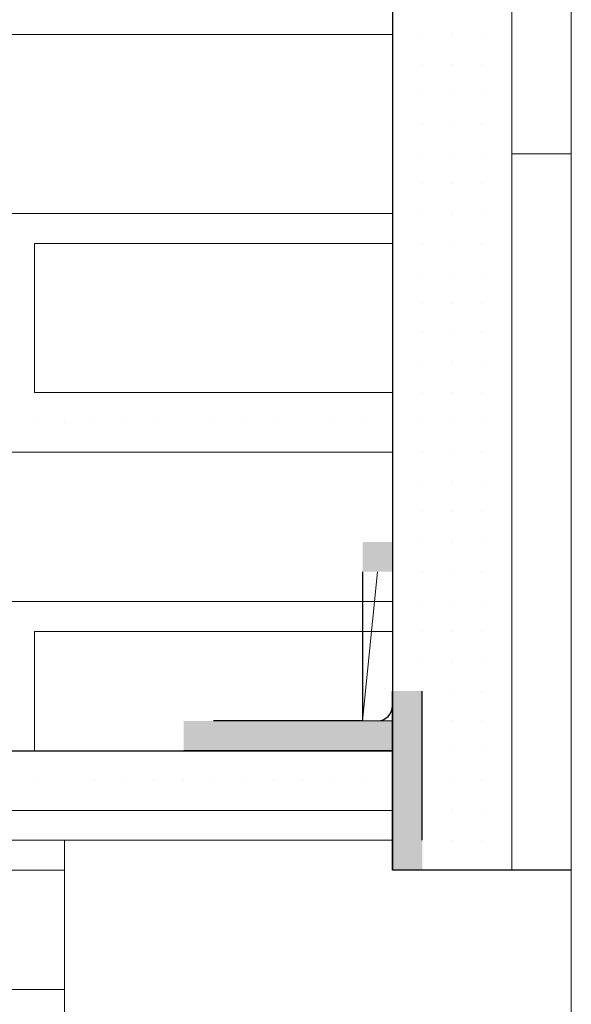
# Model space of a CAD drawing. Header units: metres. Extents: x 5.7 to 89.8, y 4 to 63.5.
# Tile 467 of 475: x 73.041 to 73.22, y 53.002 to 53.32. Entities that reach past the tile are written whole.
import ezdxf

# ---------------------------------------------------------------- set-up
doc = ezdxf.new("R2010")
doc.units = ezdxf.units.M
doc.header["$MEASUREMENT"] = 0
for name, color, linetype in [('PDF17_6', 7, 'Continuous'), ('PDF17_beam-A', 7, 'Continuous'), ('PDF17_hatch-borshi', 7, 'Continuous'), ('PDF17_kaff', 7, 'Continuous'), ('PDF17_wall', 7, 'Continuous'), ('PDF17_WIN', 7, 'Continuous')]:
    doc.layers.add(name, color=color, linetype=linetype)

msp = doc.modelspace()

# ---------------------------------------------------------------- linework, layer by layer
at = {"layer": 'PDF17_6', "lineweight": 25}
for points in [[(73.16180560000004, 53.15138240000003), (73.16180560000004, 53.08396400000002), (73.09438720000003, 53.08396400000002)], [(73.16180560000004, 53.15138240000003), (73.16180560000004, 53.15138240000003)], [(73.15217440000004, 53.14175120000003), (73.15217440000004, 53.09359520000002), (73.10401840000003, 53.09359520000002)], [(73.16180560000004, 53.14175120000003), (73.16180560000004, 53.14175120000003)], [(73.21959280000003, 53.04543920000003), (73.16180560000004, 53.04543920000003), (73.16180560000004, 53.10322640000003)], [(73.16180560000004, 53.10322640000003), (73.16180560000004, 53.10322640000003)], [(73.17143680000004, 53.05507040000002), (73.17143680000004, 53.10322640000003)], [(73.09438720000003, 53.08396400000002), (73.09438720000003, 53.08396400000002)], [(73.10401840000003, 53.08396400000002), (73.10401840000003, 53.08396400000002)], [(73.20996160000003, 53.04543920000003), (73.17143680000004, 53.04543920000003)], [(73.20996160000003, 53.04543920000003), (73.20996160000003, 53.04543920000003)], [(73.21959280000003, 53.04543920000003), (73.21959280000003, 53.04543920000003)]]:
    msp.add_lwpolyline(points, dxfattribs=at)
at = {"layer": 'PDF17_6', "lineweight": 0}
for points in [[(73.15217440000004, 53.09359520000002), (73.15217440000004, 53.09359520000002), (73.15699000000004, 53.14175120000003)], [(73.15217440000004, 53.09359520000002), (73.16180560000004, 53.09359520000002), (73.15217440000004, 53.09359520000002)], [(73.15217440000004, 53.09359520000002), (73.16180560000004, 53.09359520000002), (73.15217440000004, 53.09359520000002)], [(73.09438720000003, 53.08396400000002), (73.16180560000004, 53.08396400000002), (73.09438720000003, 53.08396400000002)]]:
    msp.add_lwpolyline(points, dxfattribs=at)
at = {"layer": 'PDF17_6', "lineweight": 25}
msp.add_arc((73.15698997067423, 53.09841082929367), 0.004815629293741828, 270.0003489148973, 359.9996514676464, dxfattribs=at)
at = {"layer": 'PDF17_6', "transparency": 33554559}
for points in [[(73.16180560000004, 53.15138240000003), (73.15217440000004, 53.15138240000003), (73.15217440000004, 53.15138240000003)], [(73.15217440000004, 53.15138240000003), (73.15217440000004, 53.15138240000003), (73.16180560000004, 53.15138240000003)], [(73.16180560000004, 53.14175120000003), (73.15217440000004, 53.14175120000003), (73.16180560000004, 53.15138240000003)], [(73.15217440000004, 53.14175120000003), (73.16180560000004, 53.15138240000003), (73.15217440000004, 53.15138240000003)], [(73.09438720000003, 53.09359520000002), (73.09438720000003, 53.09359520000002), (73.16180560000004, 53.09359520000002)], [(73.09438720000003, 53.09359520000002), (73.16180560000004, 53.09359520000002), (73.10401840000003, 53.09359520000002)], [(73.16180560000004, 53.08396400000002), (73.09438720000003, 53.08396400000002), (73.16180560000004, 53.09359520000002)], [(73.09438720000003, 53.08396400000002), (73.16180560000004, 53.09359520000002), (73.09438720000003, 53.09359520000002)], [(73.09438720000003, 53.08396400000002), (73.09438720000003, 53.08396400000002), (73.16180560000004, 53.08396400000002)]]:
    msp.add_solid(points, dxfattribs=at)
at = {"layer": 'PDF17_beam-A', "lineweight": 0}
for points in [[(73.16180560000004, 53.10322640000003), (73.16180560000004, 53.10322640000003), (73.16180560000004, 53.10322640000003)], [(73.16180560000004, 53.10322640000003), (73.16180560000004, 53.10322640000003), (73.16180560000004, 53.10322640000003)], [(73.17143680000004, 53.04543920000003), (73.16180560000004, 53.04543920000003), (73.17143680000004, 53.04543920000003)], [(73.21959280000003, 53.04543920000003), (73.16180560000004, 53.04543920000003), (73.21959280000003, 53.04543920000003)]]:
    msp.add_lwpolyline(points, dxfattribs=at)
at = {"layer": 'PDF17_beam-A', "lineweight": 25}
msp.add_lwpolyline([(73.20996160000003, 53.04543920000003), (73.20996160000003, 53.04543920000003)], dxfattribs=at)
at = {"layer": 'PDF17_beam-A', "transparency": 33554559}
for points in [[(73.16180560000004, 53.10322640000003), (73.17143680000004, 53.10322640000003), (73.17143680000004, 53.10322640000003)], [(73.17143680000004, 53.10322640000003), (73.17143680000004, 53.10322640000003), (73.16180560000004, 53.10322640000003)], [(73.16180560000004, 53.05507040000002), (73.17143680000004, 53.05507040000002), (73.16180560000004, 53.10322640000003)], [(73.17143680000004, 53.05507040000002), (73.16180560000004, 53.10322640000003), (73.17143680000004, 53.10322640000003)], [(73.16180560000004, 53.04543920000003), (73.17143680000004, 53.04543920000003), (73.16180560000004, 53.05507040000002)], [(73.17143680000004, 53.04543920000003), (73.16180560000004, 53.05507040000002), (73.17143680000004, 53.05507040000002)], [(73.17143680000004, 53.04543920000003), (73.17143680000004, 53.04543920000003), (73.16180560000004, 53.04543920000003)], [(73.16180560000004, 53.04543920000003), (73.21959280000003, 53.04543920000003), (73.21959280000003, 53.04543920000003)], [(73.21959280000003, 53.04543920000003), (73.21959280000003, 53.04543920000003), (73.16180560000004, 53.04543920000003)], [(73.16180560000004, 53.04543920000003), (73.21959280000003, 53.04543920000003), (73.21959280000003, 53.04543920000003)], [(73.21959280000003, 53.04543920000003), (73.21959280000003, 53.04543920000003), (73.16180560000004, 53.04543920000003)], [(73.21959280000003, 53.04543920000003), (73.16180560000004, 53.04543920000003), (73.20996160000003, 53.04543920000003)]]:
    msp.add_solid(points, dxfattribs=at)
at = {"layer": 'PDF17_hatch-borshi', "lineweight": 18}
for points in [[(73.16180560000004, 53.31511280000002), (72.93065680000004, 53.31511280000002)], [(73.05586240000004, 53.31511280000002), (73.05586240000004, 53.31511280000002)], [(73.06549360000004, 53.31511280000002), (73.06549360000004, 53.31511280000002)], [(73.08475600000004, 53.31511280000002), (73.08475600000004, 53.31511280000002)], [(73.11364960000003, 53.31511280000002), (73.11364960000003, 53.31511280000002)], [(73.11364960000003, 53.31511280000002), (73.11364960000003, 53.31511280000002)], [(73.13291200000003, 53.31511280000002), (73.13291200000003, 53.31511280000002)], [(73.14254320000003, 53.31511280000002), (73.14254320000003, 53.31511280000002)], [(73.15217440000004, 53.31511280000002), (73.15217440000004, 53.31511280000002)], [(73.15217440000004, 53.31511280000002), (73.15217440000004, 53.31511280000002)], [(73.16180560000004, 53.31511280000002), (73.16180560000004, 53.31511280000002)], [(73.16180560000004, 53.31511280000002), (73.16180560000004, 53.31511280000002)], [(73.17143680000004, 53.31511280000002), (73.17143680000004, 53.31511280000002)], [(73.17143680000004, 53.31511280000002), (73.17143680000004, 53.31511280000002)], [(73.17143680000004, 53.31511280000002), (73.17143680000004, 53.31511280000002)], [(73.18106800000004, 53.31511280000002), (73.18106800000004, 53.31511280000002)], [(73.18106800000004, 53.31511280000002), (73.18106800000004, 53.31511280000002)], [(73.19069920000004, 53.31511280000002), (73.19069920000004, 53.31511280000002)], [(73.19069920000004, 53.31511280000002), (73.19069920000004, 53.31511280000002)], [(73.19069920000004, 53.31511280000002), (73.19069920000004, 53.31511280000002)], [(73.19069920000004, 53.31511280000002), (73.19069920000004, 53.31511280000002)], [(73.16180560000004, 53.30548160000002), (73.16180560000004, 53.30548160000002)], [(73.16180560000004, 53.30548160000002), (73.16180560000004, 53.30548160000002)], [(73.16180560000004, 53.30548160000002), (73.16180560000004, 53.30548160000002)], [(73.17143680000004, 53.30548160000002), (73.17143680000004, 53.30548160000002)], [(73.17143680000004, 53.30548160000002), (73.17143680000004, 53.30548160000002)], [(73.17143680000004, 53.30548160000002), (73.17143680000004, 53.30548160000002)], [(73.18106800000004, 53.30548160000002), (73.18106800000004, 53.30548160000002)], [(73.18106800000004, 53.30548160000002), (73.18106800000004, 53.30548160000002)], [(73.18106800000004, 53.30548160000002), (73.18106800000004, 53.30548160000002)], [(73.18106800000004, 53.30548160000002), (73.18106800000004, 53.30548160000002)], [(73.19069920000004, 53.30548160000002), (73.19069920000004, 53.30548160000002)], [(73.19069920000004, 53.30548160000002), (73.19069920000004, 53.30548160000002)], [(73.19069920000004, 53.30548160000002), (73.19069920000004, 53.30548160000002)], [(73.16180560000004, 53.29585040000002), (73.16180560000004, 53.29585040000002)], [(73.16180560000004, 53.29585040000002), (73.16180560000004, 53.29585040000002)], [(73.16180560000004, 53.29585040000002), (73.16180560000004, 53.29585040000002)], [(73.17143680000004, 53.29585040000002), (73.17143680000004, 53.29585040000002)], [(73.17143680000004, 53.29585040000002), (73.17143680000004, 53.29585040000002)], [(73.17143680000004, 53.29585040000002), (73.17143680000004, 53.29585040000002)], [(73.17143680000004, 53.29585040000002), (73.17143680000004, 53.29585040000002)], [(73.18106800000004, 53.29585040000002), (73.18106800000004, 53.29585040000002)], [(73.18106800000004, 53.29585040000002), (73.18106800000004, 53.29585040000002)], [(73.18106800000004, 53.29585040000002), (73.18106800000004, 53.29585040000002)], [(73.18106800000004, 53.29585040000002), (73.18106800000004, 53.29585040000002)], [(73.19069920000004, 53.29585040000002), (73.19069920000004, 53.29585040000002)], [(73.19069920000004, 53.29585040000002), (73.19069920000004, 53.29585040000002)], [(73.19069920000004, 53.29585040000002), (73.19069920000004, 53.29585040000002)], [(73.19069920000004, 53.29585040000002), (73.19069920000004, 53.29585040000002)], [(73.20033040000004, 53.29585040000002), (73.20033040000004, 53.29585040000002)], [(73.16180560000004, 53.28621920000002), (73.16180560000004, 53.28621920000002)], [(73.16180560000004, 53.28621920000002), (73.16180560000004, 53.28621920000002)], [(73.16180560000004, 53.28621920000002), (73.16180560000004, 53.28621920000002)], [(73.17143680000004, 53.28621920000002), (73.17143680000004, 53.28621920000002)], [(73.17143680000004, 53.28621920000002), (73.17143680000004, 53.28621920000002)], [(73.18106800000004, 53.28621920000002), (73.18106800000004, 53.28621920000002)], [(73.18106800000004, 53.28621920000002), (73.18106800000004, 53.28621920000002)], [(73.18106800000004, 53.28621920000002), (73.18106800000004, 53.28621920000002)], [(73.18106800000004, 53.28621920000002), (73.18106800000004, 53.28621920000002)], [(73.19069920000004, 53.28621920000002), (73.19069920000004, 53.28621920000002)], [(73.19069920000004, 53.28621920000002), (73.19069920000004, 53.28621920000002)], [(73.19069920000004, 53.28621920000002), (73.19069920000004, 53.28621920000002)], [(73.20033040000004, 53.28621920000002), (73.20033040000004, 53.28621920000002)], [(73.16180560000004, 53.27658800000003), (73.16180560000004, 53.27658800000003)], [(73.16180560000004, 53.27658800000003), (73.16180560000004, 53.27658800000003)], [(73.17143680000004, 53.27658800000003), (73.17143680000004, 53.27658800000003)], [(73.17143680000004, 53.27658800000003), (73.17143680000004, 53.27658800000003)], [(73.17143680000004, 53.27658800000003), (73.17143680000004, 53.27658800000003)], [(73.18106800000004, 53.27658800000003), (73.18106800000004, 53.27658800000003)], [(73.18106800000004, 53.27658800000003), (73.18106800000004, 53.27658800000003)], [(73.19069920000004, 53.27658800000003), (73.19069920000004, 53.27658800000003)], [(73.19069920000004, 53.27658800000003), (73.19069920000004, 53.27658800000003)], [(73.16180560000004, 53.26695680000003), (73.16180560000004, 53.26695680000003)], [(73.16180560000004, 53.26695680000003), (73.16180560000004, 53.26695680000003)], [(73.17143680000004, 53.26695680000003), (73.17143680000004, 53.26695680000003)], [(73.17143680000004, 53.26695680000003), (73.17143680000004, 53.26695680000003)], [(73.17143680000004, 53.26695680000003), (73.17143680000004, 53.26695680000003)], [(73.18106800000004, 53.26695680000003), (73.18106800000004, 53.26695680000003)], [(73.18106800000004, 53.26695680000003), (73.18106800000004, 53.26695680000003)], [(73.18106800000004, 53.26695680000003), (73.18106800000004, 53.26695680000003)], [(73.18106800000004, 53.26695680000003), (73.18106800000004, 53.26695680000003)], [(73.19069920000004, 53.26695680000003), (73.19069920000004, 53.26695680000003)], [(73.19069920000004, 53.26695680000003), (73.19069920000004, 53.26695680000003)], [(73.19069920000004, 53.26695680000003), (73.19069920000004, 53.26695680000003)], [(73.19069920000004, 53.26695680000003), (73.19069920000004, 53.26695680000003)], [(73.19069920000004, 53.26695680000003), (73.19069920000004, 53.26695680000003)], [(73.19069920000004, 53.26695680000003), (73.19069920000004, 53.26695680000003)], [(73.16180560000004, 53.25732560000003), (72.93065680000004, 53.25732560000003)], [(73.04623120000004, 53.25732560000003), (73.04623120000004, 53.25732560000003)], [(73.04623120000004, 53.25732560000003), (73.04623120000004, 53.25732560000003)], [(73.05586240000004, 53.25732560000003), (73.05586240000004, 53.25732560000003)], [(73.05586240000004, 53.25732560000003), (73.05586240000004, 53.25732560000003)], [(73.06549360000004, 53.25732560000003), (73.06549360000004, 53.25732560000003)], [(73.06549360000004, 53.25732560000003), (73.06549360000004, 53.25732560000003)], [(73.07512480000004, 53.25732560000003), (73.07512480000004, 53.25732560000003)], [(73.08475600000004, 53.25732560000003), (73.08475600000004, 53.25732560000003)], [(73.09438720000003, 53.25732560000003), (73.09438720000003, 53.25732560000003)], [(73.09438720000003, 53.25732560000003), (73.09438720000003, 53.25732560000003)], [(73.11364960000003, 53.25732560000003), (73.11364960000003, 53.25732560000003)], [(73.12328080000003, 53.25732560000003), (73.12328080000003, 53.25732560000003)], [(73.12328080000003, 53.25732560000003), (73.12328080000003, 53.25732560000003)], [(73.14254320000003, 53.25732560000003), (73.14254320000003, 53.25732560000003)], [(73.15217440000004, 53.25732560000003), (73.15217440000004, 53.25732560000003)], [(73.15217440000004, 53.25732560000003), (73.15217440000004, 53.25732560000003)], [(73.16180560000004, 53.25732560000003), (73.16180560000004, 53.25732560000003)], [(73.17143680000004, 53.25732560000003), (73.17143680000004, 53.25732560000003)], [(73.17143680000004, 53.25732560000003), (73.17143680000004, 53.25732560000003)], [(73.18106800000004, 53.25732560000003), (73.18106800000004, 53.25732560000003)], [(73.18106800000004, 53.25732560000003), (73.18106800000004, 53.25732560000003)], [(73.18106800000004, 53.25732560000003), (73.18106800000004, 53.25732560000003)], [(73.19069920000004, 53.25732560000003), (73.19069920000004, 53.25732560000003)], [(73.19069920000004, 53.25732560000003), (73.19069920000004, 53.25732560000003)], [(73.19069920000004, 53.25732560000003), (73.19069920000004, 53.25732560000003)], [(73.20033040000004, 53.25732560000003), (73.20033040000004, 53.25732560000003)], [(73.16180560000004, 53.24769440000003), (73.04623120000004, 53.24769440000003), (73.04623120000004, 53.19953840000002), (73.16180560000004, 53.19953840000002)], [(73.04623120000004, 53.24769440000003), (73.04623120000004, 53.24769440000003)], [(73.06549360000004, 53.24769440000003), (73.06549360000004, 53.24769440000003)], [(73.11364960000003, 53.24769440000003), (73.11364960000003, 53.24769440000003)], [(73.13291200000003, 53.24769440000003), (73.13291200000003, 53.24769440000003)], [(73.15217440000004, 53.24769440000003), (73.15217440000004, 53.24769440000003)], [(73.15217440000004, 53.24769440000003), (73.15217440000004, 53.24769440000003)], [(73.16180560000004, 53.24769440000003), (73.16180560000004, 53.24769440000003)], [(73.16180560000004, 53.24769440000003), (73.16180560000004, 53.24769440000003)], [(73.16180560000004, 53.24769440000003), (73.16180560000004, 53.24769440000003)], [(73.17143680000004, 53.24769440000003), (73.17143680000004, 53.24769440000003)], [(73.17143680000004, 53.24769440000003), (73.17143680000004, 53.24769440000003)], [(73.17143680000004, 53.24769440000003), (73.17143680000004, 53.24769440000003)], [(73.17143680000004, 53.24769440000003), (73.17143680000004, 53.24769440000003)], [(73.18106800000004, 53.24769440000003), (73.18106800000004, 53.24769440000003)], [(73.18106800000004, 53.24769440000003), (73.18106800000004, 53.24769440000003)], [(73.18106800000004, 53.24769440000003), (73.18106800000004, 53.24769440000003)], [(73.19069920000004, 53.24769440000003), (73.19069920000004, 53.24769440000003)], [(73.19069920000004, 53.24769440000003), (73.19069920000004, 53.24769440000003)], [(73.19069920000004, 53.24769440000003), (73.19069920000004, 53.24769440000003)], [(73.20033040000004, 53.24769440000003), (73.20033040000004, 53.24769440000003)], [(73.04623120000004, 53.23806320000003), (73.04623120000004, 53.23806320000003)], [(73.16180560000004, 53.23806320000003), (73.16180560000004, 53.23806320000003)], [(73.17143680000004, 53.23806320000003), (73.17143680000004, 53.23806320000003)], [(73.17143680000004, 53.23806320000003), (73.17143680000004, 53.23806320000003)], [(73.17143680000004, 53.23806320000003), (73.17143680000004, 53.23806320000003)], [(73.18106800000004, 53.23806320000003), (73.18106800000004, 53.23806320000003)], [(73.18106800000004, 53.23806320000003), (73.18106800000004, 53.23806320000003)], [(73.18106800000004, 53.23806320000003), (73.18106800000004, 53.23806320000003)], [(73.19069920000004, 53.23806320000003), (73.19069920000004, 53.23806320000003)], [(73.19069920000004, 53.23806320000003), (73.19069920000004, 53.23806320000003)], [(73.19069920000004, 53.23806320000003), (73.19069920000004, 53.23806320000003)], [(73.20033040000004, 53.23806320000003), (73.20033040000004, 53.23806320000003)], [(73.04623120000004, 53.22843200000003), (73.04623120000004, 53.22843200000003)], [(73.16180560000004, 53.22843200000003), (73.16180560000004, 53.22843200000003)], [(73.17143680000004, 53.22843200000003), (73.17143680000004, 53.22843200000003)], [(73.17143680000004, 53.22843200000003), (73.17143680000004, 53.22843200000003)], [(73.17143680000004, 53.22843200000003), (73.17143680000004, 53.22843200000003)], [(73.17143680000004, 53.22843200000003), (73.17143680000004, 53.22843200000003)], [(73.18106800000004, 53.22843200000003), (73.18106800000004, 53.22843200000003)], [(73.18106800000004, 53.22843200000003), (73.18106800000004, 53.22843200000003)], [(73.18106800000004, 53.22843200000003), (73.18106800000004, 53.22843200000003)], [(73.18106800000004, 53.22843200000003), (73.18106800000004, 53.22843200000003)], [(73.19069920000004, 53.22843200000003), (73.19069920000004, 53.22843200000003)], [(73.19069920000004, 53.22843200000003), (73.19069920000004, 53.22843200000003)], [(73.19069920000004, 53.22843200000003), (73.19069920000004, 53.22843200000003)], [(73.19069920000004, 53.22843200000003), (73.19069920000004, 53.22843200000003)], [(73.04623120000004, 53.21880080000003), (73.04623120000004, 53.21880080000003)], [(73.04623120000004, 53.21880080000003), (73.04623120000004, 53.21880080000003)], [(73.16180560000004, 53.21880080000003), (73.16180560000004, 53.21880080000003)], [(73.17143680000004, 53.21880080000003), (73.17143680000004, 53.21880080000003)], [(73.17143680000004, 53.21880080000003), (73.17143680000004, 53.21880080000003)], [(73.17143680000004, 53.21880080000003), (73.17143680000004, 53.21880080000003)], [(73.18106800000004, 53.21880080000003), (73.18106800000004, 53.21880080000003)], [(73.18106800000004, 53.21880080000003), (73.18106800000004, 53.21880080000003)], [(73.19069920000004, 53.21880080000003), (73.19069920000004, 53.21880080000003)], [(73.19069920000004, 53.21880080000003), (73.19069920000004, 53.21880080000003)], [(73.19069920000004, 53.21880080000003), (73.19069920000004, 53.21880080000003)], [(73.16180560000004, 53.20916960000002), (73.16180560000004, 53.20916960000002)], [(73.16180560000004, 53.20916960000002), (73.16180560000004, 53.20916960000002)], [(73.16180560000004, 53.20916960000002), (73.16180560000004, 53.20916960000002)], [(73.17143680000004, 53.20916960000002), (73.17143680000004, 53.20916960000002)], [(73.17143680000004, 53.20916960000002), (73.17143680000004, 53.20916960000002)], [(73.17143680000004, 53.20916960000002), (73.17143680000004, 53.20916960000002)], [(73.18106800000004, 53.20916960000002), (73.18106800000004, 53.20916960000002)], [(73.18106800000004, 53.20916960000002), (73.18106800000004, 53.20916960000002)], [(73.19069920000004, 53.20916960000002), (73.19069920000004, 53.20916960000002)], [(73.19069920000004, 53.20916960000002), (73.19069920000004, 53.20916960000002)], [(73.19069920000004, 53.20916960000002), (73.19069920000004, 53.20916960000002)], [(73.19069920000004, 53.20916960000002), (73.19069920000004, 53.20916960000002)], [(73.04623120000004, 53.19953840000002), (73.04623120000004, 53.19953840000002)], [(73.04623120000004, 53.19953840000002), (73.04623120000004, 53.19953840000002)], [(73.04623120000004, 53.19953840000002), (73.04623120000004, 53.19953840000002)], [(73.08475600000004, 53.19953840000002), (73.08475600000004, 53.19953840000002)], [(73.16180560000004, 53.19953840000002), (73.16180560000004, 53.19953840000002)], [(73.16180560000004, 53.19953840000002), (73.16180560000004, 53.19953840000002)], [(73.17143680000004, 53.19953840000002), (73.17143680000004, 53.19953840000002)], [(73.17143680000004, 53.19953840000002), (73.17143680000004, 53.19953840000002)], [(73.17143680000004, 53.19953840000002), (73.17143680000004, 53.19953840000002)], [(73.17143680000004, 53.19953840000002), (73.17143680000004, 53.19953840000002)], [(73.18106800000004, 53.19953840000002), (73.18106800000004, 53.19953840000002)], [(73.18106800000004, 53.19953840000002), (73.18106800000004, 53.19953840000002)], [(73.18106800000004, 53.19953840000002), (73.18106800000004, 53.19953840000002)], [(73.18106800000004, 53.19953840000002), (73.18106800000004, 53.19953840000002)], [(73.19069920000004, 53.19953840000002), (73.19069920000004, 53.19953840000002)], [(73.19069920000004, 53.19953840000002), (73.19069920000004, 53.19953840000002)], [(73.19069920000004, 53.19953840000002), (73.19069920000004, 53.19953840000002)], [(73.19069920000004, 53.19953840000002), (73.19069920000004, 53.19953840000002)], [(73.04623120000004, 53.18990720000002), (73.04623120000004, 53.18990720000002)], [(73.04623120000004, 53.18990720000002), (73.04623120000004, 53.18990720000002)], [(73.05586240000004, 53.18990720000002), (73.05586240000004, 53.18990720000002)], [(73.05586240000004, 53.18990720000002), (73.05586240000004, 53.18990720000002)], [(73.06549360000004, 53.18990720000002), (73.06549360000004, 53.18990720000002)], [(73.06549360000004, 53.18990720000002), (73.06549360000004, 53.18990720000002)], [(73.07512480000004, 53.18990720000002), (73.07512480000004, 53.18990720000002)], [(73.07512480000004, 53.18990720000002), (73.07512480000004, 53.18990720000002)], [(73.08475600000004, 53.18990720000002), (73.08475600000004, 53.18990720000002)], [(73.08475600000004, 53.18990720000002), (73.08475600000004, 53.18990720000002)], [(73.10401840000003, 53.18990720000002), (73.10401840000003, 53.18990720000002)], [(73.11364960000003, 53.18990720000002), (73.11364960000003, 53.18990720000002)], [(73.12328080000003, 53.18990720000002), (73.12328080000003, 53.18990720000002)], [(73.12328080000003, 53.18990720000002), (73.12328080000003, 53.18990720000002)], [(73.14254320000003, 53.18990720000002), (73.14254320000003, 53.18990720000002)], [(73.14254320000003, 53.18990720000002), (73.14254320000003, 53.18990720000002)], [(73.15217440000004, 53.18990720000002), (73.15217440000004, 53.18990720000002)], [(73.16180560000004, 53.18990720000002), (73.16180560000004, 53.18990720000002)], [(73.16180560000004, 53.18990720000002), (73.16180560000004, 53.18990720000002)], [(73.17143680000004, 53.18990720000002), (73.17143680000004, 53.18990720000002)], [(73.17143680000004, 53.18990720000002), (73.17143680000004, 53.18990720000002)], [(73.18106800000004, 53.18990720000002), (73.18106800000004, 53.18990720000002)], [(73.18106800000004, 53.18990720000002), (73.18106800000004, 53.18990720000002)], [(73.19069920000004, 53.18990720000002), (73.19069920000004, 53.18990720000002)], [(73.19069920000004, 53.18990720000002), (73.19069920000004, 53.18990720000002)], [(73.19069920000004, 53.18990720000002), (73.19069920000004, 53.18990720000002)], [(73.19069920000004, 53.18990720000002), (73.19069920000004, 53.18990720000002)], [(72.93065680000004, 53.18027600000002), (73.16180560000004, 53.18027600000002)], [(73.05586240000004, 53.18027600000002), (73.05586240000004, 53.18027600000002)], [(73.11364960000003, 53.18027600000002), (73.11364960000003, 53.18027600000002)], [(73.13291200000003, 53.18027600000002), (73.13291200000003, 53.18027600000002)], [(73.15217440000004, 53.18027600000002), (73.15217440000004, 53.18027600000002)], [(73.16180560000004, 53.18027600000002), (73.16180560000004, 53.18027600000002)], [(73.16180560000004, 53.18027600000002), (73.16180560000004, 53.18027600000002)], [(73.16180560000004, 53.18027600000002), (73.16180560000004, 53.18027600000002)], [(73.17143680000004, 53.18027600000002), (73.17143680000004, 53.18027600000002)], [(73.17143680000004, 53.18027600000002), (73.17143680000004, 53.18027600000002)], [(73.17143680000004, 53.18027600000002), (73.17143680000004, 53.18027600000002)], [(73.17143680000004, 53.18027600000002), (73.17143680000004, 53.18027600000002)], [(73.18106800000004, 53.18027600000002), (73.18106800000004, 53.18027600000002)], [(73.18106800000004, 53.18027600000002), (73.18106800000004, 53.18027600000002)], [(73.18106800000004, 53.18027600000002), (73.18106800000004, 53.18027600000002)], [(73.18106800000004, 53.18027600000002), (73.18106800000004, 53.18027600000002)], [(73.19069920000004, 53.18027600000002), (73.19069920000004, 53.18027600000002)], [(73.19069920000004, 53.18027600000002), (73.19069920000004, 53.18027600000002)], [(73.19069920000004, 53.18027600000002), (73.19069920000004, 53.18027600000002)], [(73.19069920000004, 53.18027600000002), (73.19069920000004, 53.18027600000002)], [(73.16180560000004, 53.17064480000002), (73.16180560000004, 53.17064480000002)], [(73.16180560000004, 53.17064480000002), (73.16180560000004, 53.17064480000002)], [(73.16180560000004, 53.17064480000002), (73.16180560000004, 53.17064480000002)], [(73.17143680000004, 53.17064480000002), (73.17143680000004, 53.17064480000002)], [(73.17143680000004, 53.17064480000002), (73.17143680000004, 53.17064480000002)], [(73.17143680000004, 53.17064480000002), (73.17143680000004, 53.17064480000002)], [(73.18106800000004, 53.17064480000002), (73.18106800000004, 53.17064480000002)], [(73.18106800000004, 53.17064480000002), (73.18106800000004, 53.17064480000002)], [(73.18106800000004, 53.17064480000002), (73.18106800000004, 53.17064480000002)], [(73.18106800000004, 53.17064480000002), (73.18106800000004, 53.17064480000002)], [(73.19069920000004, 53.17064480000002), (73.19069920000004, 53.17064480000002)], [(73.19069920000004, 53.17064480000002), (73.19069920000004, 53.17064480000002)], [(73.19069920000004, 53.17064480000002), (73.19069920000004, 53.17064480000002)], [(73.16180560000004, 53.16101360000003), (73.16180560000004, 53.16101360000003)], [(73.16180560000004, 53.16101360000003), (73.16180560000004, 53.16101360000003)], [(73.17143680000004, 53.16101360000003), (73.17143680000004, 53.16101360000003)], [(73.17143680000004, 53.16101360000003), (73.17143680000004, 53.16101360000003)], [(73.17143680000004, 53.16101360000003), (73.17143680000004, 53.16101360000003)], [(73.18106800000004, 53.16101360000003), (73.18106800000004, 53.16101360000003)], [(73.18106800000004, 53.16101360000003), (73.18106800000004, 53.16101360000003)], [(73.18106800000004, 53.16101360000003), (73.18106800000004, 53.16101360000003)], [(73.19069920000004, 53.16101360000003), (73.19069920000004, 53.16101360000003)], [(73.19069920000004, 53.16101360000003), (73.19069920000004, 53.16101360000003)], [(73.19069920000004, 53.16101360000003), (73.19069920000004, 53.16101360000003)], [(73.19069920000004, 53.16101360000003), (73.19069920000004, 53.16101360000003)], [(73.19069920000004, 53.16101360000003), (73.19069920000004, 53.16101360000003)], [(73.16180560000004, 53.15138240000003), (73.16180560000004, 53.15138240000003)], [(73.16180560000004, 53.15138240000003), (73.16180560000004, 53.15138240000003)], [(73.17143680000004, 53.15138240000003), (73.17143680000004, 53.15138240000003)], [(73.17143680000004, 53.15138240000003), (73.17143680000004, 53.15138240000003)], [(73.17143680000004, 53.15138240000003), (73.17143680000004, 53.15138240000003)], [(73.18106800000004, 53.15138240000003), (73.18106800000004, 53.15138240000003)], [(73.18106800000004, 53.15138240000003), (73.18106800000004, 53.15138240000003)], [(73.18106800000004, 53.15138240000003), (73.18106800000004, 53.15138240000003)], [(73.19069920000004, 53.15138240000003), (73.19069920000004, 53.15138240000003)], [(73.19069920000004, 53.15138240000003), (73.19069920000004, 53.15138240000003)], [(73.16180560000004, 53.14175120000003), (73.16180560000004, 53.14175120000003)], [(73.16180560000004, 53.14175120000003), (73.16180560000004, 53.14175120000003)], [(73.17143680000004, 53.14175120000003), (73.17143680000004, 53.14175120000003)], [(73.17143680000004, 53.14175120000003), (73.17143680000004, 53.14175120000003)], [(73.17143680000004, 53.14175120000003), (73.17143680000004, 53.14175120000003)], [(73.17143680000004, 53.14175120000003), (73.17143680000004, 53.14175120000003)], [(73.18106800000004, 53.14175120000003), (73.18106800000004, 53.14175120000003)], [(73.18106800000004, 53.14175120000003), (73.18106800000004, 53.14175120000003)], [(73.18106800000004, 53.14175120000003), (73.18106800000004, 53.14175120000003)], [(73.19069920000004, 53.14175120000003), (73.19069920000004, 53.14175120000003)], [(73.19069920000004, 53.14175120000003), (73.19069920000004, 53.14175120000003)], [(73.19069920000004, 53.14175120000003), (73.19069920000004, 53.14175120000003)], [(73.16180560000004, 53.13212000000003), (72.93065680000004, 53.13212000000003)], [(73.04623120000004, 53.13212000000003), (73.04623120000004, 53.13212000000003)], [(73.05586240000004, 53.13212000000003), (73.05586240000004, 53.13212000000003)], [(73.05586240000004, 53.13212000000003), (73.05586240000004, 53.13212000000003)], [(73.06549360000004, 53.13212000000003), (73.06549360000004, 53.13212000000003)], [(73.07512480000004, 53.13212000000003), (73.07512480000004, 53.13212000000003)], [(73.09438720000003, 53.13212000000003), (73.09438720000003, 53.13212000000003)], [(73.12328080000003, 53.13212000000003), (73.12328080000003, 53.13212000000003)], [(73.14254320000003, 53.13212000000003), (73.14254320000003, 53.13212000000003)], [(73.16180560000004, 53.13212000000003), (73.16180560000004, 53.13212000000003)], [(73.16180560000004, 53.13212000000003), (73.16180560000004, 53.13212000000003)], [(73.17143680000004, 53.13212000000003), (73.17143680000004, 53.13212000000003)], [(73.17143680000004, 53.13212000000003), (73.17143680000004, 53.13212000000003)], [(73.18106800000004, 53.13212000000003), (73.18106800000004, 53.13212000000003)], [(73.18106800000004, 53.13212000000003), (73.18106800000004, 53.13212000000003)], [(73.18106800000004, 53.13212000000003), (73.18106800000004, 53.13212000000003)], [(73.18106800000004, 53.13212000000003), (73.18106800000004, 53.13212000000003)], [(73.18106800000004, 53.13212000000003), (73.18106800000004, 53.13212000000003)], [(73.19069920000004, 53.13212000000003), (73.19069920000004, 53.13212000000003)], [(73.19069920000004, 53.13212000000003), (73.19069920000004, 53.13212000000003)], [(73.19069920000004, 53.13212000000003), (73.19069920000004, 53.13212000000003)], [(73.04623120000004, 53.08396400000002), (73.04623120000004, 53.12248880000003), (73.16180560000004, 53.12248880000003)], [(73.04623120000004, 53.12248880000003), (73.04623120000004, 53.12248880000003)], [(73.04623120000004, 53.12248880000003), (73.04623120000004, 53.12248880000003)], [(73.06549360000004, 53.12248880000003), (73.06549360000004, 53.12248880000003)], [(73.06549360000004, 53.12248880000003), (73.06549360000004, 53.12248880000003)], [(73.08475600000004, 53.12248880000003), (73.08475600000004, 53.12248880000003)], [(73.09438720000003, 53.12248880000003), (73.09438720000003, 53.12248880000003)], [(73.11364960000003, 53.12248880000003), (73.11364960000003, 53.12248880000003)], [(73.11364960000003, 53.12248880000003), (73.11364960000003, 53.12248880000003)], [(73.12328080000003, 53.12248880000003), (73.12328080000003, 53.12248880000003)], [(73.13291200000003, 53.12248880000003), (73.13291200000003, 53.12248880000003)], [(73.15217440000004, 53.12248880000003), (73.15217440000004, 53.12248880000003)], [(73.15217440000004, 53.12248880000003), (73.15217440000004, 53.12248880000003)], [(73.15217440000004, 53.12248880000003), (73.15217440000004, 53.12248880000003)], [(73.16180560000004, 53.12248880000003), (73.16180560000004, 53.12248880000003)], [(73.16180560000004, 53.12248880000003), (73.16180560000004, 53.12248880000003)], [(73.16180560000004, 53.12248880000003), (73.16180560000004, 53.12248880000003)], [(73.16180560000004, 53.12248880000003), (73.16180560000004, 53.12248880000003)], [(73.17143680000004, 53.12248880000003), (73.17143680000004, 53.12248880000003)], [(73.17143680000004, 53.12248880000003), (73.17143680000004, 53.12248880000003)], [(73.17143680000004, 53.12248880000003), (73.17143680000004, 53.12248880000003)], [(73.17143680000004, 53.12248880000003), (73.17143680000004, 53.12248880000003)], [(73.18106800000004, 53.12248880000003), (73.18106800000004, 53.12248880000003)], [(73.19069920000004, 53.12248880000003), (73.19069920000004, 53.12248880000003)], [(73.19069920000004, 53.12248880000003), (73.19069920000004, 53.12248880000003)], [(73.19069920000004, 53.12248880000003), (73.19069920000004, 53.12248880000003)], [(73.16180560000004, 53.11285760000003), (73.16180560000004, 53.11285760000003)], [(73.16180560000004, 53.11285760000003), (73.16180560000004, 53.11285760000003)], [(73.17143680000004, 53.11285760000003), (73.17143680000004, 53.11285760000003)], [(73.17143680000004, 53.11285760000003), (73.17143680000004, 53.11285760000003)], [(73.17143680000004, 53.11285760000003), (73.17143680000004, 53.11285760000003)], [(73.18106800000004, 53.11285760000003), (73.18106800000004, 53.11285760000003)], [(73.18106800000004, 53.11285760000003), (73.18106800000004, 53.11285760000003)], [(73.18106800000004, 53.11285760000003), (73.18106800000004, 53.11285760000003)], [(73.18106800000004, 53.11285760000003), (73.18106800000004, 53.11285760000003)], [(73.18106800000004, 53.11285760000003), (73.18106800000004, 53.11285760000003)], [(73.19069920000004, 53.11285760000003), (73.19069920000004, 53.11285760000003)], [(73.19069920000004, 53.11285760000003), (73.19069920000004, 53.11285760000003)], [(73.19069920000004, 53.11285760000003), (73.19069920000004, 53.11285760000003)], [(73.04623120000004, 53.10322640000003), (73.04623120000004, 53.10322640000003)], [(73.04623120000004, 53.10322640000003), (73.04623120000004, 53.10322640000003)], [(73.16180560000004, 53.10322640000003), (73.16180560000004, 53.10322640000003)], [(73.17143680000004, 53.10322640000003), (73.17143680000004, 53.10322640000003)], [(73.17143680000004, 53.10322640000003), (73.17143680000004, 53.10322640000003)], [(73.17143680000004, 53.10322640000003), (73.17143680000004, 53.10322640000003)], [(73.17143680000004, 53.10322640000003), (73.17143680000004, 53.10322640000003)], [(73.18106800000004, 53.10322640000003), (73.18106800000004, 53.10322640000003)], [(73.18106800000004, 53.10322640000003), (73.18106800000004, 53.10322640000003)], [(73.19069920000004, 53.10322640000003), (73.19069920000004, 53.10322640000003)], [(73.19069920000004, 53.10322640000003), (73.19069920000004, 53.10322640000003)], [(73.19069920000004, 53.10322640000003), (73.19069920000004, 53.10322640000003)], [(73.19069920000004, 53.10322640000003), (73.19069920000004, 53.10322640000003)], [(73.04623120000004, 53.09359520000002), (73.04623120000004, 53.09359520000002)], [(73.16180560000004, 53.09359520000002), (73.16180560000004, 53.09359520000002)], [(73.16180560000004, 53.09359520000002), (73.16180560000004, 53.09359520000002)], [(73.16180560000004, 53.09359520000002), (73.16180560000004, 53.09359520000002)], [(73.17143680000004, 53.09359520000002), (73.17143680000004, 53.09359520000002)], [(73.18106800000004, 53.09359520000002), (73.18106800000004, 53.09359520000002)], [(73.18106800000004, 53.09359520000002), (73.18106800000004, 53.09359520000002)], [(73.18106800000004, 53.09359520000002), (73.18106800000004, 53.09359520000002)], [(73.18106800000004, 53.09359520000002), (73.18106800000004, 53.09359520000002)], [(73.19069920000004, 53.09359520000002), (73.19069920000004, 53.09359520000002)], [(73.19069920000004, 53.09359520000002), (73.19069920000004, 53.09359520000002)], [(73.04623120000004, 53.08396400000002), (73.04623120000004, 53.08396400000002)], [(73.06549360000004, 53.08396400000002), (73.06549360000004, 53.08396400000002)], [(73.08475600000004, 53.08396400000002), (73.08475600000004, 53.08396400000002)], [(73.09438720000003, 53.08396400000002), (73.09438720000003, 53.08396400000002)], [(73.11364960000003, 53.08396400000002), (73.11364960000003, 53.08396400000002)], [(73.12328080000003, 53.08396400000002), (73.12328080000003, 53.08396400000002)], [(73.14254320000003, 53.08396400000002), (73.14254320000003, 53.08396400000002)], [(73.15217440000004, 53.08396400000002), (73.15217440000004, 53.08396400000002)], [(73.15217440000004, 53.08396400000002), (73.15217440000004, 53.08396400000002)], [(73.16180560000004, 53.08396400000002), (73.16180560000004, 53.08396400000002)], [(73.16180560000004, 53.08396400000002), (73.16180560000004, 53.08396400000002)], [(73.16180560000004, 53.08396400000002), (73.16180560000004, 53.08396400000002)], [(73.17143680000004, 53.08396400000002), (73.17143680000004, 53.08396400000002)], [(73.17143680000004, 53.08396400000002), (73.17143680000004, 53.08396400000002)], [(73.17143680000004, 53.08396400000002), (73.17143680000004, 53.08396400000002)], [(73.17143680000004, 53.08396400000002), (73.17143680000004, 53.08396400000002)], [(73.18106800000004, 53.08396400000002), (73.18106800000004, 53.08396400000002)], [(73.18106800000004, 53.08396400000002), (73.18106800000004, 53.08396400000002)], [(73.18106800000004, 53.08396400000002), (73.18106800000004, 53.08396400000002)], [(73.19069920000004, 53.08396400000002), (73.19069920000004, 53.08396400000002)], [(73.19069920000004, 53.08396400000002), (73.19069920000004, 53.08396400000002)], [(73.19069920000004, 53.08396400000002), (73.19069920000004, 53.08396400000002)], [(73.19069920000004, 53.08396400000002), (73.19069920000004, 53.08396400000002)], [(73.20033040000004, 53.08396400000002), (73.20033040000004, 53.08396400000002)], [(73.20033040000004, 53.08396400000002), (73.20033040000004, 53.08396400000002)], [(73.04623120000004, 53.07433280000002), (73.04623120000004, 53.07433280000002)], [(73.04623120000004, 53.07433280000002), (73.04623120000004, 53.07433280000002)], [(73.06549360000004, 53.07433280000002), (73.06549360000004, 53.07433280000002)], [(73.06549360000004, 53.07433280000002), (73.06549360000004, 53.07433280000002)], [(73.07512480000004, 53.07433280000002), (73.07512480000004, 53.07433280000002)], [(73.07512480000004, 53.07433280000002), (73.07512480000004, 53.07433280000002)], [(73.08475600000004, 53.07433280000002), (73.08475600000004, 53.07433280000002)], [(73.08475600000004, 53.07433280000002), (73.08475600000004, 53.07433280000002)], [(73.09438720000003, 53.07433280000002), (73.09438720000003, 53.07433280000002)], [(73.09438720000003, 53.07433280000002), (73.09438720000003, 53.07433280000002)], [(73.10401840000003, 53.07433280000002), (73.10401840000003, 53.07433280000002)], [(73.10401840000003, 53.07433280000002), (73.10401840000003, 53.07433280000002)], [(73.10401840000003, 53.07433280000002), (73.10401840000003, 53.07433280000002)], [(73.11364960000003, 53.07433280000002), (73.11364960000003, 53.07433280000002)], [(73.11364960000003, 53.07433280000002), (73.11364960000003, 53.07433280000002)], [(73.12328080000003, 53.07433280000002), (73.12328080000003, 53.07433280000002)], [(73.13291200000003, 53.07433280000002), (73.13291200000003, 53.07433280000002)], [(73.13291200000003, 53.07433280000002), (73.13291200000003, 53.07433280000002)], [(73.13291200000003, 53.07433280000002), (73.13291200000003, 53.07433280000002)], [(73.13291200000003, 53.07433280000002), (73.13291200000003, 53.07433280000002)], [(73.14254320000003, 53.07433280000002), (73.14254320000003, 53.07433280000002)], [(73.14254320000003, 53.07433280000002), (73.14254320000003, 53.07433280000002)], [(73.15217440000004, 53.07433280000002), (73.15217440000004, 53.07433280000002)], [(73.16180560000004, 53.07433280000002), (73.16180560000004, 53.07433280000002)], [(73.16180560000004, 53.07433280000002), (73.16180560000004, 53.07433280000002)], [(73.16180560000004, 53.07433280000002), (73.16180560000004, 53.07433280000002)], [(73.16180560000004, 53.07433280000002), (73.16180560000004, 53.07433280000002)], [(73.17143680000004, 53.07433280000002), (73.17143680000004, 53.07433280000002)], [(73.17143680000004, 53.07433280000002), (73.17143680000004, 53.07433280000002)], [(73.18106800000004, 53.07433280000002), (73.18106800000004, 53.07433280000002)], [(73.18106800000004, 53.07433280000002), (73.18106800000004, 53.07433280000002)], [(73.18106800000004, 53.07433280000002), (73.18106800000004, 53.07433280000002)], [(73.18106800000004, 53.07433280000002), (73.18106800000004, 53.07433280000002)], [(73.19069920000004, 53.07433280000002), (73.19069920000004, 53.07433280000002)], [(73.19069920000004, 53.07433280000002), (73.19069920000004, 53.07433280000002)], [(73.05586240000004, 53.06470160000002), (73.05586240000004, 53.06470160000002)], [(73.07512480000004, 53.06470160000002), (73.07512480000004, 53.06470160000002)], [(73.10401840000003, 53.06470160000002), (73.10401840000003, 53.06470160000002)], [(73.14254320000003, 53.06470160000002), (73.14254320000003, 53.06470160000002)], [(73.17143680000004, 53.06470160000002), (73.17143680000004, 53.06470160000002)], [(73.17143680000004, 53.06470160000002), (73.17143680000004, 53.06470160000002)], [(73.17143680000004, 53.06470160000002), (73.17143680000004, 53.06470160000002)], [(73.17143680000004, 53.06470160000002), (73.17143680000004, 53.06470160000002)], [(73.18106800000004, 53.06470160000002), (73.18106800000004, 53.06470160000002)], [(73.18106800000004, 53.06470160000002), (73.18106800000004, 53.06470160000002)], [(73.19069920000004, 53.06470160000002), (73.19069920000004, 53.06470160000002)], [(73.19069920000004, 53.06470160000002), (73.19069920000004, 53.06470160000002)], [(73.19069920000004, 53.06470160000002), (73.19069920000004, 53.06470160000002)], [(73.19069920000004, 53.06470160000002), (73.19069920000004, 53.06470160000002)], [(73.19069920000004, 53.06470160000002), (73.19069920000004, 53.06470160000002)], [(73.20033040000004, 53.06470160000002), (73.20033040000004, 53.06470160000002)], [(73.16180560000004, 53.05507040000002), (73.16180560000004, 53.05507040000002)], [(73.16180560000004, 53.05507040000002), (73.16180560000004, 53.05507040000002)], [(73.16180560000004, 53.05507040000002), (73.16180560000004, 53.05507040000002)], [(73.17143680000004, 53.05507040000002), (73.17143680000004, 53.05507040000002)], [(73.17143680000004, 53.05507040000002), (73.17143680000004, 53.05507040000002)], [(73.18106800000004, 53.05507040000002), (73.18106800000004, 53.05507040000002)], [(73.18106800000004, 53.05507040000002), (73.18106800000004, 53.05507040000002)], [(73.18106800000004, 53.05507040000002), (73.18106800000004, 53.05507040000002)], [(73.18106800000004, 53.05507040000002), (73.18106800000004, 53.05507040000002)], [(73.19069920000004, 53.05507040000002), (73.19069920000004, 53.05507040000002)], [(73.19069920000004, 53.05507040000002), (73.19069920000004, 53.05507040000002)], [(73.19069920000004, 53.05507040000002), (73.19069920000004, 53.05507040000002)], [(73.20033040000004, 53.05507040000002), (73.20033040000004, 53.05507040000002)], [(73.16180560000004, 53.04543920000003), (73.16180560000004, 53.04543920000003)], [(73.17143680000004, 53.04543920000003), (73.17143680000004, 53.04543920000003)], [(73.17143680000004, 53.04543920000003), (73.17143680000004, 53.04543920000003)], [(73.17143680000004, 53.04543920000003), (73.17143680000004, 53.04543920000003)], [(73.17143680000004, 53.04543920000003), (73.17143680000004, 53.04543920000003)], [(73.17143680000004, 53.04543920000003), (73.17143680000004, 53.04543920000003)], [(73.18106800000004, 53.04543920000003), (73.18106800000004, 53.04543920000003)], [(73.18106800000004, 53.04543920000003), (73.18106800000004, 53.04543920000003)], [(73.18106800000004, 53.04543920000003), (73.18106800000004, 53.04543920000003)], [(73.19069920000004, 53.04543920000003), (73.19069920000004, 53.04543920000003)], [(73.19069920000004, 53.04543920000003), (73.19069920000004, 53.04543920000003)], [(73.19069920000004, 53.04543920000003), (73.19069920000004, 53.04543920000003)], [(73.19069920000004, 53.04543920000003), (73.19069920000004, 53.04543920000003)], [(73.19069920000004, 53.04543920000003), (73.19069920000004, 53.04543920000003)], [(73.20033040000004, 53.04543920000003), (73.20033040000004, 53.04543920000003)], [(73.20033040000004, 53.04543920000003), (73.20033040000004, 53.04543920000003)], [(73.20996160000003, 53.04543920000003), (73.20996160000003, 53.04543920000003)], [(73.20996160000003, 53.04543920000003), (73.20996160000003, 53.04543920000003)], [(73.21959280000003, 53.04543920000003), (73.21959280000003, 53.04543920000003)]]:
    msp.add_lwpolyline(points, dxfattribs=at)
at = {"layer": 'PDF17_kaff', "lineweight": 20}
for points in [[(73.20033040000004, 54.19155200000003), (73.20033040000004, 53.04543920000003), (73.21959280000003, 53.04543920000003), (73.21959280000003, 53.05507040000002), (73.21959280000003, 53.27658800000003), (73.21959280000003, 53.32474400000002)], [(73.20996160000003, 53.27658800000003), (73.20996160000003, 53.27658800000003)], [(73.02696880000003, 53.05507040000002), (73.16180560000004, 53.05507040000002), (73.16180560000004, 53.08396400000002)], [(73.02696880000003, 53.06470160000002), (73.16180560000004, 53.06470160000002)], [(73.16180560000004, 53.04543920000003), (73.21959280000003, 53.04543920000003), (73.21959280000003, 52.05342560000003)]]:
    msp.add_lwpolyline(points, dxfattribs=at)
msp.add_lwpolyline([(73.20033040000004, 53.27658800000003), (73.21959280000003, 53.27658800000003)], close=True, dxfattribs=at)
at = {"layer": 'PDF17_wall', "lineweight": 25}
for points in [[(72.93065680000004, 54.23970800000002), (72.93065680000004, 53.08396400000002), (73.16180560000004, 53.08396400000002)], [(73.16180560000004, 54.20118320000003), (73.16180560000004, 53.04543920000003)]]:
    msp.add_lwpolyline(points, dxfattribs=at)
at = {"layer": 'PDF17_wall', "lineweight": 0}
msp.add_lwpolyline([(73.05586240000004, 53.00691440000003), (72.94991920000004, 53.00691440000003), (72.94991920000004, 53.04543920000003), (73.05586240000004, 53.04543920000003)], close=True, dxfattribs=at)
msp.add_lwpolyline([(72.94991920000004, 52.96838960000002), (72.94991920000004, 53.00691440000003), (73.05586240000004, 53.00691440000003), (73.05586240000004, 52.96838960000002)], dxfattribs=at)
at = {"layer": 'PDF17_WIN', "lineweight": 18}
msp.add_lwpolyline([(73.05586240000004, 53.05507040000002), (73.05586240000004, 52.78539680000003), (73.05586240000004, 52.05342560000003)], dxfattribs=at)

doc.saveas('drawing.dxf')
